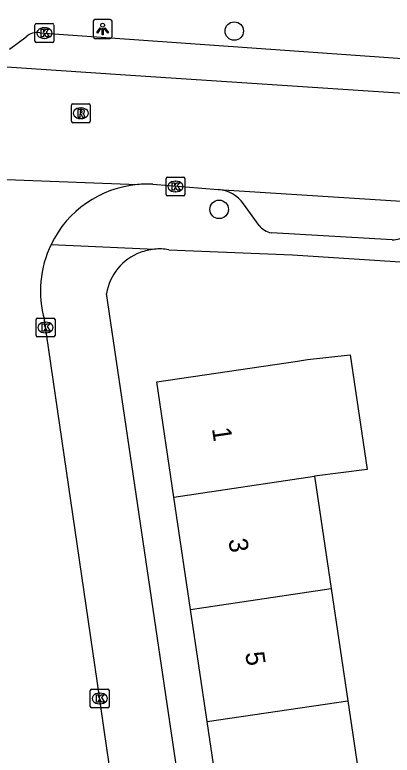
# Model space of a CAD drawing. Extents: x 159053 to 160041, y 380450 to 381422.
# Drawn here: x 159304.08 to 159324.01, y 381156.77 to 381195.92 of the extents above; entities that cross this region are included whole.
import ezdxf

# ---------------------------------------------------------------- set-up
doc = ezdxf.new("R2010")
doc.units = 0
for name, color, linetype in [('IMGEO_Boom', 7, 'Continuous'), ('IMGEO_Kolk', 7, 'Continuous'), ('IMGEO_Lichtpunt', 7, 'Continuous'), ('IMGEO_Muur', 7, 'Continuous'), ('IMGEO_Pand', 7, 'Continuous'), ('IMGEO_Pand_nummerreeks', 7, 'Continuous'), ('IMGEO_Rijbaan_lokaal_open', 7, 'Continuous'), ('IMGEO_Rioolput', 7, 'Continuous'), ('IMGEO_Voetpad_open', 7, 'Continuous')]:
    doc.layers.add(name, color=color, linetype=linetype)

msp = doc.modelspace()

# ---------------------------------------------------------------- linework, layer by layer
at = {"layer": 'IMGEO_Boom'}
for centre in [(159315.672, 381195.058), (159314.873, 381185.632)]:
    msp.add_circle(centre, 0.489, dxfattribs=at)
at = {"layer": 'IMGEO_Kolk'}
for p, q in [((159305.144, 381194.527), (159305.144, 381195.379)), ((159305.219, 381195.453), (159306.071, 381195.453)), ((159306.145, 381195.379), (159306.145, 381194.527)), ((159305.632, 381195.233), (159305.657, 381195.233)), ((159305.655, 381194.673), (159305.63, 381194.673)), ((159306.071, 381194.453), (159305.219, 381194.453)), ((159312.066, 381186.415), (159312.066, 381187.267)), ((159312.141, 381187.341), (159312.993, 381187.341)), ((159313.067, 381187.267), (159313.067, 381186.415)), ((159312.554, 381187.121), (159312.579, 381187.121)), ((159312.577, 381186.561), (159312.552, 381186.561)), ((159312.993, 381186.341), (159312.141, 381186.341)), ((159305.203, 381178.957), (159305.203, 381179.809)), ((159305.278, 381179.883), (159306.13, 381179.883)), ((159306.204, 381179.809), (159306.204, 381178.957)), ((159305.691, 381179.663), (159305.716, 381179.663)), ((159305.714, 381179.103), (159305.689, 381179.103)), ((159306.13, 381178.883), (159305.278, 381178.883)), ((159308.065, 381159.339), (159308.065, 381160.191)), ((159308.14, 381160.265), (159308.992, 381160.265)), ((159309.066, 381160.191), (159309.066, 381159.339)), ((159308.553, 381160.045), (159308.578, 381160.045)), ((159308.576, 381159.485), (159308.551, 381159.485)), ((159308.992, 381159.265), (159308.14, 381159.265))]:
    msp.add_line(p, q, dxfattribs=at)
for points in [[(159305.144, 381194.527), (159305.144, 381195.379)], [(159305.219, 381195.453), (159306.071, 381195.453)], [(159306.145, 381195.379), (159306.145, 381194.527)], [(159305.465, 381195.153), (159305.588, 381195.153), (159305.588, 381195.002), (159305.718, 381195.153), (159305.882, 381195.153), (159305.736, 381195.002), (159305.889, 381194.753), (159305.737, 381194.753), (159305.652, 381194.917), (159305.588, 381194.85), (159305.588, 381194.753), (159305.465, 381194.753), (159305.465, 381195.153)], [(159306.071, 381194.453), (159305.219, 381194.453)], [(159312.066, 381186.415), (159312.066, 381187.267)], [(159312.141, 381187.341), (159312.993, 381187.341)], [(159313.067, 381187.267), (159313.067, 381186.415)], [(159312.387, 381187.041), (159312.51, 381187.041), (159312.51, 381186.89), (159312.64, 381187.041), (159312.804, 381187.041), (159312.658, 381186.89), (159312.811, 381186.641), (159312.659, 381186.641), (159312.574, 381186.805), (159312.51, 381186.738), (159312.51, 381186.641), (159312.387, 381186.641), (159312.387, 381187.041)], [(159312.993, 381186.341), (159312.141, 381186.341)], [(159305.203, 381178.957), (159305.203, 381179.809)], [(159305.278, 381179.883), (159306.13, 381179.883)], [(159306.204, 381179.809), (159306.204, 381178.957)], [(159305.524, 381179.583), (159305.647, 381179.583), (159305.647, 381179.432), (159305.777, 381179.583), (159305.941, 381179.583), (159305.795, 381179.432), (159305.948, 381179.183), (159305.796, 381179.183), (159305.711, 381179.347), (159305.647, 381179.28), (159305.647, 381179.183), (159305.524, 381179.183), (159305.524, 381179.583)], [(159306.13, 381178.883), (159305.278, 381178.883)], [(159308.065, 381159.339), (159308.065, 381160.191)], [(159308.14, 381160.265), (159308.992, 381160.265)], [(159309.066, 381160.191), (159309.066, 381159.339)], [(159308.386, 381159.965), (159308.509, 381159.965), (159308.509, 381159.814), (159308.639, 381159.965), (159308.803, 381159.965), (159308.657, 381159.814), (159308.81, 381159.565), (159308.658, 381159.565), (159308.573, 381159.729), (159308.509, 381159.662), (159308.509, 381159.565), (159308.386, 381159.565), (159308.386, 381159.965)], [(159308.992, 381159.265), (159308.14, 381159.265)]]:
    msp.add_lwpolyline(points, dxfattribs=at)
for centre, start, end in [((159305.221, 381195.377), 91.552, 178.448), ((159305.221, 381195.377), 91.552, 178.448), ((159306.069, 381195.377), 1.552, 88.448), ((159306.069, 381195.377), 1.552, 88.448), ((159305.221, 381194.529), 181.552, 268.448), ((159305.221, 381194.529), 181.552, 268.448), ((159306.069, 381194.529), 271.552, 358.448), ((159306.069, 381194.529), 271.552, 358.448), ((159312.143, 381187.265), 91.552, 178.448), ((159312.143, 381187.265), 91.552, 178.448), ((159312.991, 381187.265), 1.552, 88.448), ((159312.991, 381187.265), 1.552, 88.448), ((159312.143, 381186.417), 181.552, 268.448), ((159312.143, 381186.417), 181.552, 268.448), ((159312.991, 381186.417), 271.552, 358.448), ((159312.991, 381186.417), 271.552, 358.448), ((159305.28, 381179.807), 91.552, 178.448), ((159305.28, 381179.807), 91.552, 178.448), ((159306.128, 381179.807), 1.552, 88.448), ((159306.128, 381179.807), 1.552, 88.448), ((159305.28, 381178.959), 181.552, 268.448), ((159305.28, 381178.959), 181.552, 268.448), ((159306.128, 381178.959), 271.552, 358.448), ((159306.128, 381178.959), 271.552, 358.448), ((159308.142, 381160.189), 91.552, 178.448), ((159308.142, 381160.189), 91.552, 178.448), ((159308.99, 381160.189), 1.552, 88.448), ((159308.99, 381160.189), 1.552, 88.448), ((159308.142, 381159.341), 181.552, 268.448), ((159308.142, 381159.341), 181.552, 268.448), ((159308.99, 381159.341), 271.552, 358.448), ((159308.99, 381159.341), 271.552, 358.448)]:
    msp.add_arc(centre, 0.0765, start, end, dxfattribs=at)
for centre, major_axis, ratio, start_param, end_param in [((159305.631, 381194.953), (-0.387, 0.002), 0.722429, 4.712389, 7.853982), ((159305.656, 381194.953), (-0.39, 0.002), 0.717154, 1.570796, 4.712389), ((159312.553, 381186.841), (-0.387, 0.002), 0.722429, 4.712389, 7.853982), ((159312.578, 381186.841), (-0.39, 0.002), 0.717154, 1.570796, 4.712389), ((159305.69, 381179.383), (-0.387, 0.002), 0.722429, 4.712389, 7.853982), ((159305.715, 381179.383), (-0.39, 0.002), 0.717154, 1.570796, 4.712389), ((159308.552, 381159.765), (-0.387, 0.002), 0.722429, 4.712389, 7.853982), ((159308.577, 381159.765), (-0.39, 0.002), 0.717154, 1.570796, 4.712389)]:
    msp.add_ellipse(centre, major_axis=major_axis, ratio=ratio, start_param=start_param, end_param=end_param, dxfattribs=at)
at = {"layer": 'IMGEO_Lichtpunt'}
for p, q in [((159308.218, 381195.573), (159308.218, 381194.766)), ((159308.218, 381195.573), (159308.218, 381194.766)), ((159309.12, 381195.668), (159308.312, 381195.668)), ((159309.12, 381195.668), (159308.312, 381195.668)), ((159309.214, 381194.766), (159309.214, 381195.573)), ((159309.214, 381194.766), (159309.214, 381195.573)), ((159308.312, 381194.672), (159309.12, 381194.672)), ((159308.312, 381194.672), (159309.12, 381194.672))]:
    msp.add_line(p, q, dxfattribs=at)
for points in [[(159308.592, 381195.237), (159308.631, 381195.209), (159308.443, 381194.947), (159308.405, 381194.974), (159308.592, 381195.237)], [(159308.694, 381195.189), (159308.741, 381195.189), (159308.741, 381194.867), (159308.694, 381194.867), (159308.694, 381195.189)], [(159308.804, 381195.209), (159308.842, 381195.236), (159309.029, 381194.974), (159308.99, 381194.946), (159308.804, 381195.209)]]:
    msp.add_lwpolyline(points, dxfattribs=at)
msp.add_circle((159308.717, 381195.371), 0.0994, dxfattribs=at)
for centre, start, end in [((159308.312, 381195.573), 90, 180), ((159308.312, 381195.573), 90, 180), ((159309.12, 381195.573), 0, 90), ((159309.12, 381195.573), 0, 90), ((159308.312, 381194.766), 180, 270), ((159308.312, 381194.766), 180, 270), ((159309.12, 381194.766), 270, 0), ((159309.12, 381194.766), 270, 360)]:
    msp.add_arc(centre, 0.0946, start, end, dxfattribs=at)
at = {"layer": 'IMGEO_Muur'}
msp.add_lwpolyline([(159318.756, 381183.227), (159332.046, 381182.37)], dxfattribs=at)
at = {"layer": 'IMGEO_Pand'}
for points in [[(159312.48, 381170.415), (159311.579, 381176.507), (159319.018, 381177.608), (159319.547, 381177.684), (159321.786, 381177.93), (159322.692, 381171.884), (159319.919, 381171.516)], [(159312.48, 381170.415), (159319.919, 381171.516)], [(159319.919, 381171.516), (159320.797, 381165.581)], [(159313.358, 381164.48), (159312.48, 381170.415)], [(159313.358, 381164.48), (159320.797, 381165.581)], [(159320.797, 381165.581), (159321.676, 381159.646)], [(159314.237, 381158.545), (159313.358, 381164.48)], [(159314.237, 381158.545), (159321.676, 381159.646)], [(159321.676, 381159.646), (159322.554, 381153.71)], [(159315.115, 381152.609), (159314.237, 381158.545)]]:
    msp.add_lwpolyline(points, dxfattribs=at)
at = {"layer": 'IMGEO_Rijbaan_lokaal_open'}
for points in [[(159332.905, 381191.207), (159309.922, 381192.73), (159287.147, 381194.26), (159278.1, 381194.857), (159274.38, 381195.177), (159273.367, 381195.267), (159264.523, 381195.918)], [(159293.502, 381187.602), (159310.558, 381186.943)], [(159311.37, 381186.961), (159314.829, 381186.674)], [(159314.829, 381186.674), (159327.267, 381185.896)], [(159311.448, 381140.008), (159308.825, 381157.991), (159308.429, 381160.702), (159305.646, 381179.78)]]:
    msp.add_lwpolyline(points, dxfattribs=at)
for centre, radius, start, end in [((159311.087, 381181.314), 5.654, 95.3723, 154.1499), ((159311.086, 381181.47), 5.498, 87.034, 95.5058), ((159311.093, 381181.314), 5.659, 154.1812, 195.7297)]:
    msp.add_arc(centre, radius, start, end, dxfattribs=at)
at = {"layer": 'IMGEO_Rioolput'}
for p, q in [((159307.067, 381190.287), (159307.067, 381191.139)), ((159307.142, 381191.213), (159307.994, 381191.213)), ((159308.068, 381191.139), (159308.068, 381190.287)), ((159307.555, 381190.993), (159307.58, 381190.993)), ((159307.578, 381190.433), (159307.553, 381190.433)), ((159307.994, 381190.213), (159307.142, 381190.213))]:
    msp.add_line(p, q, dxfattribs=at)
for points in [[(159307.067, 381190.287), (159307.067, 381191.139)], [(159307.142, 381191.213), (159307.994, 381191.213)], [(159308.068, 381191.139), (159308.068, 381190.287)], [(159307.656, 381190.911), (159307.404, 381190.913), (159307.404, 381190.513)], [(159307.582, 381190.832), (159307.528, 381190.832), (159307.528, 381190.751)], [(159307.528, 381190.751), (159307.58, 381190.751)], [(159307.404, 381190.513), (159307.528, 381190.513), (159307.528, 381190.675), (159307.539, 381190.675)], [(159307.586, 381190.646), (159307.657, 381190.513), (159307.797, 381190.513), (159307.732, 381190.639)], [(159307.994, 381190.213), (159307.142, 381190.213)]]:
    msp.add_lwpolyline(points, dxfattribs=at)
for centre, radius, start, end in [((159307.144, 381191.137), 0.0765, 91.552, 178.448), ((159307.144, 381191.137), 0.0765, 91.552, 178.448), ((159307.992, 381191.137), 0.0765, 1.552, 88.448), ((159307.992, 381191.137), 0.0765, 1.552, 88.448), ((159307.564, 381190.94), 0.19, 274.7715, 282.9687), ((159307.588, 381190.736), 0.0964, 77.0061, 93.1865), ((159307.602, 381190.793), 0.0378, 276.6634, 79.6772), ((159307.655, 381190.801), 0.109, 350.3612, 89.416), ((159307.653, 381190.801), 0.112, 277.5842, 350.9817), ((159307.637, 381190.586), 0.108, 29.5134, 73.7905), ((159307.538, 381190.622), 0.0533, 26.0293, 88.6989), ((159307.144, 381190.289), 0.0765, 181.552, 268.448), ((159307.144, 381190.289), 0.0765, 181.552, 268.448), ((159307.992, 381190.289), 0.0765, 271.552, 358.448), ((159307.992, 381190.289), 0.0765, 271.552, 358.448)]:
    msp.add_arc(centre, radius, start, end, dxfattribs=at)
for centre, major_axis, ratio, start_param, end_param in [((159307.554, 381190.713), (-0.387, 0.002), 0.722429, 4.712389, 7.853982), ((159307.579, 381190.713), (-0.39, 0.002), 0.717154, 1.570796, 4.712389)]:
    msp.add_ellipse(centre, major_axis=major_axis, ratio=ratio, start_param=start_param, end_param=end_param, dxfattribs=at)
at = {"layer": 'IMGEO_Voetpad_open'}
for points in [[(159303.795, 381194.105), (159304.675, 381194.749)], [(159305.398, 381194.972), (159333.024, 381193.003)], [(159316.982, 381184.782), (159316.154, 381185.926)], [(159324.014, 381184.027), (159317.636, 381184.397)], [(159305.999, 381183.779), (159311.451, 381183.526)], [(159312.209, 381183.497), (159318.756, 381183.227), (159332.046, 381182.37), (159331.815, 381178.679)], [(159314.964, 381140.298), (159308.918, 381181.179)]]:
    msp.add_lwpolyline(points, dxfattribs=at)
for centre, radius, start, end in [((159305.25, 381194.167), 0.818, 79.6122, 134.6712), ((159314.707, 381184.911), 1.767, 35.0516, 86.0565), ((159317.793, 381185.412), 1.028, 217.8436, 261.187), ((159324.096, 381184.876), 0.853, 264.4881, 315.7699), ((159311.724, 381180.692), 2.848, 110.9412, 170.162), ((159311.872, 381180.04), 3.512, 96.8929, 109.3994), ((159311.723, 381180.708), 2.831, 80.1103, 95.5077)]:
    msp.add_arc(centre, radius, start, end, dxfattribs=at)

# ---------------------------------------------------------------- texts
at = {"layer": 'IMGEO_Pand_nummerreeks'}
for s, p in [('1', (159314.491, 381174.042)), ('3', (159315.361, 381168.167)), ('5', (159316.246, 381162.18))]:
    msp.add_text(s, height=1, rotation=278.4162, dxfattribs=at).set_placement(p)

doc.saveas('drawing.dxf')
